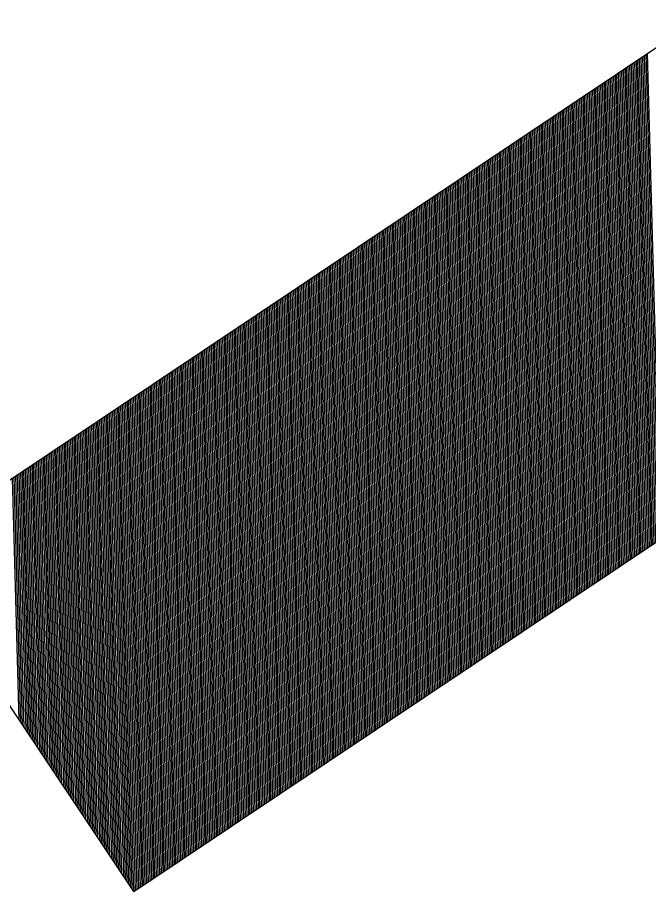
# Model space of a CAD drawing. Extents: x 1929624 to 1936506, y 596315 to 605721.
# Drawn here: x 1930092.64 to 1930096.48, y 598611.36 to 598616.68 of the extents above; entities that cross this region are included whole.
import ezdxf

# ---------------------------------------------------------------- set-up
doc = ezdxf.new("R2010")
doc.units = 0
doc.layers.add('Default', color=7, linetype='Continuous')

msp = doc.modelspace()

# ---------------------------------------------------------------- linework, layer by layer
at = {"layer": 'Default'}
for p, q in [((1930091.956, 598613.4413), (1930115.2848, 598629.0341)), ((1930093.3453, 598611.3628), (1930116.6741, 598626.9556)), ((1930096.5108, 598613.4787), (1930096.4315, 598616.4327)), ((1930096.5206, 598613.4852), (1930096.4413, 598616.4392)), ((1930096.5304, 598613.4918), (1930096.4511, 598616.4458)), ((1930096.5403, 598613.4984), (1930096.461, 598616.4524)), ((1930096.5501, 598613.5049), (1930096.4708, 598616.4589)), ((1930096.4223, 598613.4195), (1930096.343, 598616.3736)), ((1930096.4322, 598613.4261), (1930096.3529, 598616.3801)), ((1930096.442, 598613.4327), (1930096.3627, 598616.3867)), ((1930096.4518, 598613.4392), (1930096.3725, 598616.3933)), ((1930096.4617, 598613.4458), (1930096.3824, 598616.3998)), ((1930096.4715, 598613.4524), (1930096.3922, 598616.4064)), ((1930096.4813, 598613.4589), (1930096.402, 598616.413)), ((1930096.4911, 598613.4655), (1930096.4118, 598616.4195)), ((1930096.501, 598613.4721), (1930096.4217, 598616.4261)), ((1930096.3437, 598613.367), (1930096.2644, 598616.321)), ((1930096.3536, 598613.3736), (1930096.2743, 598616.3276)), ((1930096.3634, 598613.3801), (1930096.2841, 598616.3341)), ((1930096.3732, 598613.3867), (1930096.2939, 598616.3407)), ((1930096.383, 598613.3933), (1930096.3037, 598616.3473)), ((1930096.3929, 598613.3998), (1930096.3136, 598616.3538)), ((1930096.4027, 598613.4064), (1930096.3234, 598616.3604)), ((1930096.4125, 598613.413), (1930096.3332, 598616.367)), ((1930096.2651, 598613.3144), (1930096.1858, 598616.2685)), ((1930096.2749, 598613.321), (1930096.1956, 598616.275)), ((1930096.2848, 598613.3276), (1930096.2055, 598616.2816)), ((1930096.2946, 598613.3341), (1930096.2153, 598616.2882)), ((1930096.3044, 598613.3407), (1930096.2251, 598616.2947)), ((1930096.3142, 598613.3473), (1930096.2349, 598616.3013)), ((1930096.3241, 598613.3539), (1930096.2448, 598616.3079)), ((1930096.3339, 598613.3604), (1930096.2546, 598616.3144)), ((1930096.1865, 598613.2619), (1930096.1072, 598616.2159)), ((1930096.1963, 598613.2685), (1930096.117, 598616.2225)), ((1930096.2061, 598613.275), (1930096.1268, 598616.229)), ((1930096.216, 598613.2816), (1930096.1367, 598616.2356)), ((1930096.2258, 598613.2882), (1930096.1465, 598616.2422)), ((1930096.2356, 598613.2947), (1930096.1563, 598616.2488)), ((1930096.2455, 598613.3013), (1930096.1662, 598616.2553)), ((1930096.2553, 598613.3079), (1930096.176, 598616.2619)), ((1930096.1079, 598613.2093), (1930096.0286, 598616.1634)), ((1930096.1177, 598613.2159), (1930096.0384, 598616.1699)), ((1930096.1275, 598613.2225), (1930096.0482, 598616.1765)), ((1930096.1374, 598613.229), (1930096.0581, 598616.1831)), ((1930096.1472, 598613.2356), (1930096.0679, 598616.1896)), ((1930096.157, 598613.2422), (1930096.0777, 598616.1962)), ((1930096.1668, 598613.2488), (1930096.0875, 598616.2028)), ((1930096.1767, 598613.2553), (1930096.0974, 598616.2093)), ((1930096.0293, 598613.1568), (1930095.95, 598616.1108)), ((1930096.0391, 598613.1634), (1930095.9598, 598616.1174)), ((1930096.0489, 598613.1699), (1930095.9696, 598616.124)), ((1930096.0587, 598613.1765), (1930095.9794, 598616.1305)), ((1930096.0686, 598613.1831), (1930095.9893, 598616.1371)), ((1930096.0784, 598613.1896), (1930095.9991, 598616.1437)), ((1930096.0882, 598613.1962), (1930096.0089, 598616.1502)), ((1930096.098, 598613.2028), (1930096.0187, 598616.1568)), ((1930095.9506, 598613.1042), (1930095.8713, 598616.0583)), ((1930095.9605, 598613.1108), (1930095.8812, 598616.0648)), ((1930095.9703, 598613.1174), (1930095.891, 598616.0714)), ((1930095.9801, 598613.124), (1930095.9008, 598616.078)), ((1930095.9899, 598613.1305), (1930095.9106, 598616.0845)), ((1930095.9998, 598613.1371), (1930095.9205, 598616.0911)), ((1930096.0096, 598613.1437), (1930095.9303, 598616.0977)), ((1930096.0194, 598613.1502), (1930095.9401, 598616.1042)), ((1930095.872, 598613.0517), (1930095.7927, 598616.0057)), ((1930095.8818, 598613.0583), (1930095.8025, 598616.0123)), ((1930095.8917, 598613.0648), (1930095.8124, 598616.0189)), ((1930095.9015, 598613.0714), (1930095.8222, 598616.0254)), ((1930095.9113, 598613.078), (1930095.832, 598616.032)), ((1930095.9212, 598613.0845), (1930095.8419, 598616.0386)), ((1930095.931, 598613.0911), (1930095.8517, 598616.0451)), ((1930095.9408, 598613.0977), (1930095.8615, 598616.0517)), ((1930095.7934, 598612.9992), (1930095.7141, 598615.9532)), ((1930095.8032, 598613.0057), (1930095.7239, 598615.9597)), ((1930095.8131, 598613.0123), (1930095.7338, 598615.9663)), ((1930095.8229, 598613.0189), (1930095.7436, 598615.9729)), ((1930095.8327, 598613.0254), (1930095.7534, 598615.9794)), ((1930095.8425, 598613.032), (1930095.7632, 598615.986)), ((1930095.8524, 598613.0386), (1930095.7731, 598615.9926)), ((1930095.8622, 598613.0451), (1930095.7829, 598615.9992)), ((1930095.7148, 598612.9466), (1930095.6355, 598615.9006)), ((1930095.7246, 598612.9532), (1930095.6453, 598615.9072)), ((1930095.7344, 598612.9597), (1930095.6551, 598615.9138)), ((1930095.7443, 598612.9663), (1930095.665, 598615.9203)), ((1930095.7541, 598612.9729), (1930095.6748, 598615.9269)), ((1930095.7639, 598612.9794), (1930095.6846, 598615.9335)), ((1930095.7737, 598612.986), (1930095.6944, 598615.94)), ((1930095.7836, 598612.9926), (1930095.7043, 598615.9466)), ((1930095.6362, 598612.8941), (1930095.5569, 598615.8481)), ((1930095.646, 598612.9006), (1930095.5667, 598615.8546)), ((1930095.6558, 598612.9072), (1930095.5765, 598615.8612)), ((1930095.6656, 598612.9138), (1930095.5863, 598615.8678)), ((1930095.6755, 598612.9203), (1930095.5962, 598615.8743)), ((1930095.6853, 598612.9269), (1930095.606, 598615.8809)), ((1930095.6951, 598612.9335), (1930095.6158, 598615.8875)), ((1930095.705, 598612.94), (1930095.6257, 598615.8941)), ((1930095.5477, 598612.8349), (1930095.4684, 598615.789)), ((1930095.5575, 598612.8415), (1930095.4782, 598615.7955)), ((1930095.5674, 598612.8481), (1930095.4881, 598615.8021)), ((1930095.5772, 598612.8546), (1930095.4979, 598615.8087)), ((1930095.587, 598612.8612), (1930095.5077, 598615.8152)), ((1930095.5969, 598612.8678), (1930095.5176, 598615.8218)), ((1930095.6067, 598612.8744), (1930095.5274, 598615.8284)), ((1930095.6165, 598612.8809), (1930095.5372, 598615.8349)), ((1930095.6263, 598612.8875), (1930095.547, 598615.8415)), ((1930095.4691, 598612.7824), (1930095.3898, 598615.7364)), ((1930095.4789, 598612.789), (1930095.3996, 598615.743)), ((1930095.4888, 598612.7955), (1930095.4095, 598615.7495)), ((1930095.4986, 598612.8021), (1930095.4193, 598615.7561)), ((1930095.5084, 598612.8087), (1930095.4291, 598615.7627)), ((1930095.5182, 598612.8152), (1930095.4389, 598615.7693)), ((1930095.5281, 598612.8218), (1930095.4488, 598615.7758)), ((1930095.5379, 598612.8284), (1930095.4586, 598615.7824)), ((1930095.3905, 598612.7298), (1930095.3112, 598615.6839)), ((1930095.4003, 598612.7364), (1930095.321, 598615.6904)), ((1930095.4101, 598612.743), (1930095.3308, 598615.697)), ((1930095.42, 598612.7496), (1930095.3407, 598615.7036)), ((1930095.4298, 598612.7561), (1930095.3505, 598615.7101)), ((1930095.4396, 598612.7627), (1930095.3603, 598615.7167)), ((1930095.4494, 598612.7693), (1930095.3701, 598615.7233)), ((1930095.4593, 598612.7758), (1930095.38, 598615.7298)), ((1930095.3119, 598612.6773), (1930095.2326, 598615.6313)), ((1930095.3217, 598612.6839), (1930095.2424, 598615.6379)), ((1930095.3315, 598612.6904), (1930095.2522, 598615.6445)), ((1930095.3413, 598612.697), (1930095.262, 598615.651)), ((1930095.3512, 598612.7036), (1930095.2719, 598615.6576)), ((1930095.361, 598612.7101), (1930095.2817, 598615.6642)), ((1930095.3708, 598612.7167), (1930095.2915, 598615.6707)), ((1930095.3807, 598612.7233), (1930095.3014, 598615.6773)), ((1930095.2332, 598612.6247), (1930095.1539, 598615.5788)), ((1930095.2431, 598612.6313), (1930095.1638, 598615.5853)), ((1930095.2529, 598612.6379), (1930095.1736, 598615.5919)), ((1930095.2627, 598612.6445), (1930095.1834, 598615.5985)), ((1930095.2726, 598612.651), (1930095.1933, 598615.605)), ((1930095.2824, 598612.6576), (1930095.2031, 598615.6116)), ((1930095.2922, 598612.6642), (1930095.2129, 598615.6182)), ((1930095.302, 598612.6707), (1930095.2227, 598615.6247)), ((1930095.1546, 598612.5722), (1930095.0753, 598615.5262)), ((1930095.1645, 598612.5788), (1930095.0852, 598615.5328)), ((1930095.1743, 598612.5853), (1930095.095, 598615.5394)), ((1930095.1841, 598612.5919), (1930095.1048, 598615.5459)), ((1930095.1939, 598612.5985), (1930095.1146, 598615.5525)), ((1930095.2038, 598612.605), (1930095.1245, 598615.5591)), ((1930095.2136, 598612.6116), (1930095.1343, 598615.5656)), ((1930095.2234, 598612.6182), (1930095.1441, 598615.5722)), ((1930095.076, 598612.5197), (1930094.9967, 598615.4737)), ((1930095.0858, 598612.5262), (1930095.0065, 598615.4802)), ((1930095.0957, 598612.5328), (1930095.0164, 598615.4868)), ((1930095.1055, 598612.5394), (1930095.0262, 598615.4934)), ((1930095.1153, 598612.5459), (1930095.036, 598615.4999)), ((1930095.1251, 598612.5525), (1930095.0458, 598615.5065)), ((1930095.135, 598612.5591), (1930095.0557, 598615.5131)), ((1930095.1448, 598612.5656), (1930095.0655, 598615.5197)), ((1930094.9974, 598612.4671), (1930094.9181, 598615.4211)), ((1930095.0072, 598612.4737), (1930094.9279, 598615.4277)), ((1930095.017, 598612.4802), (1930094.9377, 598615.4343)), ((1930095.0269, 598612.4868), (1930094.9476, 598615.4408)), ((1930095.0367, 598612.4934), (1930094.9574, 598615.4474)), ((1930095.0465, 598612.4999), (1930094.9672, 598615.454)), ((1930095.0564, 598612.5065), (1930094.9771, 598615.4605)), ((1930095.0662, 598612.5131), (1930094.9869, 598615.4671)), ((1930094.9188, 598612.4146), (1930094.8395, 598615.3686)), ((1930094.9286, 598612.4211), (1930094.8493, 598615.3751)), ((1930094.9384, 598612.4277), (1930094.8591, 598615.3817)), ((1930094.9483, 598612.4343), (1930094.869, 598615.3883)), ((1930094.9581, 598612.4408), (1930094.8788, 598615.3949)), ((1930094.9679, 598612.4474), (1930094.8886, 598615.4014)), ((1930094.9777, 598612.454), (1930094.8984, 598615.408)), ((1930094.9876, 598612.4605), (1930094.9083, 598615.4146)), ((1930094.8402, 598612.362), (1930094.7609, 598615.316)), ((1930094.85, 598612.3686), (1930094.7707, 598615.3226)), ((1930094.8598, 598612.3751), (1930094.7805, 598615.3292)), ((1930094.8696, 598612.3817), (1930094.7903, 598615.3357)), ((1930094.8795, 598612.3883), (1930094.8002, 598615.3423)), ((1930094.8893, 598612.3949), (1930094.81, 598615.3489)), ((1930094.8991, 598612.4014), (1930094.8198, 598615.3554)), ((1930094.9089, 598612.408), (1930094.8296, 598615.362)), ((1930094.7615, 598612.3095), (1930094.6822, 598615.2635)), ((1930094.7714, 598612.316), (1930094.6921, 598615.27)), ((1930094.7812, 598612.3226), (1930094.7019, 598615.2766)), ((1930094.791, 598612.3292), (1930094.7117, 598615.2832)), ((1930094.8008, 598612.3357), (1930094.7215, 598615.2898)), ((1930094.8107, 598612.3423), (1930094.7314, 598615.2963)), ((1930094.8205, 598612.3489), (1930094.7412, 598615.3029)), ((1930094.8303, 598612.3554), (1930094.751, 598615.3095)), ((1930094.6731, 598612.2503), (1930094.5938, 598615.2044)), ((1930094.6829, 598612.2569), (1930094.6036, 598615.2109)), ((1930094.6927, 598612.2635), (1930094.6134, 598615.2175)), ((1930094.7026, 598612.2701), (1930094.6233, 598615.2241)), ((1930094.7124, 598612.2766), (1930094.6331, 598615.2306)), ((1930094.7222, 598612.2832), (1930094.6429, 598615.2372)), ((1930094.7321, 598612.2898), (1930094.6528, 598615.2438)), ((1930094.7419, 598612.2963), (1930094.6626, 598615.2503)), ((1930094.7517, 598612.3029), (1930094.6724, 598615.2569)), ((1930094.5945, 598612.1978), (1930094.5152, 598615.1518)), ((1930094.6043, 598612.2044), (1930094.525, 598615.1584)), ((1930094.6141, 598612.2109), (1930094.5348, 598615.165)), ((1930094.624, 598612.2175), (1930094.5447, 598615.1715)), ((1930094.6338, 598612.2241), (1930094.5545, 598615.1781)), ((1930094.6436, 598612.2306), (1930094.5643, 598615.1847)), ((1930094.6534, 598612.2372), (1930094.5741, 598615.1912)), ((1930094.6633, 598612.2438), (1930094.584, 598615.1978)), ((1930094.5159, 598612.1453), (1930094.4366, 598615.0993)), ((1930094.5257, 598612.1518), (1930094.4464, 598615.1058)), ((1930094.5355, 598612.1584), (1930094.4562, 598615.1124)), ((1930094.5453, 598612.165), (1930094.466, 598615.119)), ((1930094.5552, 598612.1715), (1930094.4759, 598615.1255)), ((1930094.565, 598612.1781), (1930094.4857, 598615.1321)), ((1930094.5748, 598612.1847), (1930094.4955, 598615.1387)), ((1930094.5846, 598612.1912), (1930094.5053, 598615.1452)), ((1930094.4372, 598612.0927), (1930094.3579, 598615.0467)), ((1930094.4471, 598612.0993), (1930094.3678, 598615.0533)), ((1930094.4569, 598612.1058), (1930094.3776, 598615.0599)), ((1930094.4667, 598612.1124), (1930094.3874, 598615.0664)), ((1930094.4765, 598612.119), (1930094.3972, 598615.073)), ((1930094.4864, 598612.1255), (1930094.4071, 598615.0796)), ((1930094.4962, 598612.1321), (1930094.4169, 598615.0861)), ((1930094.506, 598612.1387), (1930094.4267, 598615.0927)), ((1930094.3586, 598612.0402), (1930094.2793, 598614.9942)), ((1930094.3684, 598612.0467), (1930094.2891, 598615.0007)), ((1930094.3783, 598612.0533), (1930094.299, 598615.0073)), ((1930094.3881, 598612.0599), (1930094.3088, 598615.0139)), ((1930094.3979, 598612.0664), (1930094.3186, 598615.0204)), ((1930094.4078, 598612.073), (1930094.3285, 598615.027)), ((1930094.4176, 598612.0796), (1930094.3383, 598615.0336)), ((1930094.4274, 598612.0861), (1930094.3481, 598615.0402)), ((1930094.28, 598611.9876), (1930094.2007, 598614.9416)), ((1930094.2898, 598611.9942), (1930094.2105, 598614.9482)), ((1930094.2997, 598612.0007), (1930094.2204, 598614.9548)), ((1930094.3095, 598612.0073), (1930094.2302, 598614.9613)), ((1930094.3193, 598612.0139), (1930094.24, 598614.9679)), ((1930094.3291, 598612.0204), (1930094.2498, 598614.9745)), ((1930094.339, 598612.027), (1930094.2597, 598614.981)), ((1930094.3488, 598612.0336), (1930094.2695, 598614.9876)), ((1930094.2014, 598611.9351), (1930094.1221, 598614.8891)), ((1930094.2112, 598611.9416), (1930094.1319, 598614.8956)), ((1930094.221, 598611.9482), (1930094.1417, 598614.9022)), ((1930094.2309, 598611.9548), (1930094.1516, 598614.9088)), ((1930094.2407, 598611.9613), (1930094.1614, 598614.9154)), ((1930094.2505, 598611.9679), (1930094.1712, 598614.9219)), ((1930094.2603, 598611.9745), (1930094.181, 598614.9285)), ((1930094.2702, 598611.981), (1930094.1909, 598614.9351)), ((1930094.1228, 598611.8825), (1930094.0435, 598614.8365)), ((1930094.1326, 598611.8891), (1930094.0533, 598614.8431)), ((1930094.1424, 598611.8956), (1930094.0631, 598614.8497)), ((1930094.1522, 598611.9022), (1930094.0729, 598614.8562)), ((1930094.1621, 598611.9088), (1930094.0828, 598614.8628)), ((1930094.1719, 598611.9154), (1930094.0926, 598614.8694)), ((1930094.1817, 598611.9219), (1930094.1024, 598614.8759)), ((1930094.1916, 598611.9285), (1930094.1123, 598614.8825)), ((1930094.0441, 598611.83), (1930093.9648, 598614.784)), ((1930094.054, 598611.8365), (1930093.9747, 598614.7906)), ((1930094.0638, 598611.8431), (1930093.9845, 598614.7971)), ((1930094.0736, 598611.8497), (1930093.9943, 598614.8037)), ((1930094.0835, 598611.8562), (1930094.0042, 598614.8103)), ((1930094.0933, 598611.8628), (1930094.014, 598614.8168)), ((1930094.1031, 598611.8694), (1930094.0238, 598614.8234)), ((1930094.1129, 598611.8759), (1930094.0336, 598614.83)), ((1930093.9655, 598611.7774), (1930093.8862, 598614.7314)), ((1930093.9754, 598611.784), (1930093.8961, 598614.738)), ((1930093.9852, 598611.7906), (1930093.9059, 598614.7446)), ((1930093.995, 598611.7971), (1930093.9157, 598614.7511)), ((1930094.0048, 598611.8037), (1930093.9255, 598614.7577)), ((1930094.0147, 598611.8103), (1930093.9354, 598614.7643)), ((1930094.0245, 598611.8168), (1930093.9452, 598614.7708)), ((1930094.0343, 598611.8234), (1930093.955, 598614.7774)), ((1930093.8869, 598611.7249), (1930093.8076, 598614.6789)), ((1930093.8967, 598611.7314), (1930093.8174, 598614.6855)), ((1930093.9066, 598611.738), (1930093.8273, 598614.692)), ((1930093.9164, 598611.7446), (1930093.8371, 598614.6986)), ((1930093.9262, 598611.7511), (1930093.8469, 598614.7052)), ((1930093.936, 598611.7577), (1930093.8567, 598614.7117)), ((1930093.9459, 598611.7643), (1930093.8666, 598614.7183)), ((1930093.9557, 598611.7708), (1930093.8764, 598614.7249)), ((1930093.8083, 598611.6723), (1930093.729, 598614.6263)), ((1930093.8181, 598611.6789), (1930093.7388, 598614.6329)), ((1930093.8279, 598611.6855), (1930093.7486, 598614.6395)), ((1930093.8378, 598611.692), (1930093.7585, 598614.646)), ((1930093.8476, 598611.6986), (1930093.7683, 598614.6526)), ((1930093.8574, 598611.7052), (1930093.7781, 598614.6592)), ((1930093.8673, 598611.7117), (1930093.788, 598614.6657)), ((1930093.8771, 598611.7183), (1930093.7978, 598614.6723)), ((1930093.7198, 598611.6132), (1930093.6405, 598614.5672)), ((1930093.7297, 598611.6198), (1930093.6504, 598614.5738)), ((1930093.7395, 598611.6263), (1930093.6602, 598614.5804)), ((1930093.7493, 598611.6329), (1930093.67, 598614.5869)), ((1930093.7592, 598611.6395), (1930093.6799, 598614.5935)), ((1930093.769, 598611.646), (1930093.6897, 598614.6001)), ((1930093.7788, 598611.6526), (1930093.6995, 598614.6066)), ((1930093.7886, 598611.6592), (1930093.7093, 598614.6132)), ((1930093.7985, 598611.6658), (1930093.7192, 598614.6198)), ((1930093.6412, 598611.5607), (1930093.5619, 598614.5147)), ((1930093.6511, 598611.5672), (1930093.5718, 598614.5212)), ((1930093.6609, 598611.5738), (1930093.5816, 598614.5278)), ((1930093.6707, 598611.5804), (1930093.5914, 598614.5344)), ((1930093.6805, 598611.5869), (1930093.6012, 598614.5409)), ((1930093.6904, 598611.5935), (1930093.6111, 598614.5475)), ((1930093.7002, 598611.6001), (1930093.6209, 598614.5541)), ((1930093.71, 598611.6066), (1930093.6307, 598614.5607)), ((1930093.5626, 598611.5081), (1930093.4833, 598614.4621)), ((1930093.5724, 598611.5147), (1930093.4931, 598614.4687)), ((1930093.5823, 598611.5212), (1930093.503, 598614.4753)), ((1930093.5921, 598611.5278), (1930093.5128, 598614.4818)), ((1930093.6019, 598611.5344), (1930093.5226, 598614.4884)), ((1930093.6117, 598611.541), (1930093.5324, 598614.495)), ((1930093.6216, 598611.5475), (1930093.5423, 598614.5015)), ((1930093.6314, 598611.5541), (1930093.5521, 598614.5081)), ((1930093.484, 598611.4556), (1930093.4047, 598614.4096)), ((1930093.4938, 598611.4621), (1930093.4145, 598614.4161)), ((1930093.5036, 598611.4687), (1930093.4243, 598614.4227)), ((1930093.5135, 598611.4753), (1930093.4342, 598614.4293)), ((1930093.5233, 598611.4818), (1930093.444, 598614.4359)), ((1930093.5331, 598611.4884), (1930093.4538, 598614.4424)), ((1930093.543, 598611.495), (1930093.4637, 598614.449)), ((1930093.5528, 598611.5015), (1930093.4735, 598614.4556)), ((1930093.4054, 598611.403), (1930093.3261, 598614.357)), ((1930093.4152, 598611.4096), (1930093.3359, 598614.3636)), ((1930093.425, 598611.4161), (1930093.3457, 598614.3702)), ((1930093.4349, 598611.4227), (1930093.3556, 598614.3767)), ((1930093.4447, 598611.4293), (1930093.3654, 598614.3833)), ((1930093.4545, 598611.4359), (1930093.3752, 598614.3899)), ((1930093.4643, 598611.4424), (1930093.385, 598614.3964)), ((1930093.4742, 598611.449), (1930093.3949, 598614.403)), ((1930093.3256, 598611.3922), (1930093.2475, 598614.3045)), ((1930093.3361, 598611.3766), (1930093.2573, 598614.3111)), ((1930093.3464, 598611.3636), (1930093.2671, 598614.3176)), ((1930093.3562, 598611.3702), (1930093.2769, 598614.3242)), ((1930093.3661, 598611.3767), (1930093.2868, 598614.3308)), ((1930093.3759, 598611.3833), (1930093.2966, 598614.3373)), ((1930093.3857, 598611.3899), (1930093.3064, 598614.3439)), ((1930093.3955, 598611.3964), (1930093.3162, 598614.3505)), ((1930093.2423, 598611.517), (1930093.1688, 598614.2519)), ((1930093.2527, 598611.5014), (1930093.1787, 598614.2585)), ((1930093.2631, 598611.4858), (1930093.1885, 598614.2651)), ((1930093.2735, 598611.4702), (1930093.1983, 598614.2716)), ((1930093.2839, 598611.4546), (1930093.2081, 598614.2782)), ((1930093.2944, 598611.439), (1930093.218, 598614.2848)), ((1930093.3048, 598611.4234), (1930093.2278, 598614.2913)), ((1930093.3152, 598611.4078), (1930093.2376, 598614.2979)), ((1930093.1589, 598611.6417), (1930093.0902, 598614.1994)), ((1930093.1693, 598611.6261), (1930093.1, 598614.206)), ((1930093.1797, 598611.6105), (1930093.1099, 598614.2125)), ((1930093.1901, 598611.5949), (1930093.1197, 598614.2191)), ((1930093.2006, 598611.5794), (1930093.1295, 598614.2257)), ((1930093.211, 598611.5638), (1930093.1394, 598614.2322)), ((1930093.2214, 598611.5482), (1930093.1492, 598614.2388)), ((1930093.2318, 598611.5326), (1930093.159, 598614.2454)), ((1930093.0755, 598611.7665), (1930093.0116, 598614.1468)), ((1930093.0859, 598611.7509), (1930093.0214, 598614.1534)), ((1930093.0963, 598611.7353), (1930093.0313, 598614.16)), ((1930093.1068, 598611.7197), (1930093.0411, 598614.1665)), ((1930093.1172, 598611.7041), (1930093.0509, 598614.1731)), ((1930093.1276, 598611.6885), (1930093.0607, 598614.1797)), ((1930093.138, 598611.6729), (1930093.0706, 598614.1863)), ((1930093.1485, 598611.6573), (1930093.0804, 598614.1928)), ((1930092.9921, 598611.8912), (1930092.933, 598614.0943)), ((1930093.0025, 598611.8756), (1930092.9428, 598614.1009)), ((1930093.013, 598611.86), (1930092.9526, 598614.1074)), ((1930093.0234, 598611.8444), (1930092.9625, 598614.114)), ((1930093.0338, 598611.8288), (1930092.9723, 598614.1206)), ((1930093.0442, 598611.8132), (1930092.9821, 598614.1271)), ((1930093.0547, 598611.7977), (1930092.9919, 598614.1337)), ((1930093.0651, 598611.7821), (1930093.0018, 598614.1403)), ((1930092.9087, 598612.016), (1930092.8544, 598614.0417)), ((1930092.9192, 598612.0004), (1930092.8642, 598614.0483)), ((1930092.9296, 598611.9848), (1930092.874, 598614.0549)), ((1930092.94, 598611.9692), (1930092.8838, 598614.0614)), ((1930092.9504, 598611.9536), (1930092.8937, 598614.068)), ((1930092.9609, 598611.938), (1930092.9035, 598614.0746)), ((1930092.9713, 598611.9224), (1930092.9133, 598614.0812)), ((1930092.9817, 598611.9068), (1930092.9232, 598614.0877)), ((1930092.8149, 598612.1563), (1930092.7659, 598613.9826)), ((1930092.8254, 598612.1407), (1930092.7757, 598613.9892)), ((1930092.8358, 598612.1251), (1930092.7856, 598613.9958)), ((1930092.8462, 598612.1095), (1930092.7954, 598614.0023)), ((1930092.8566, 598612.0939), (1930092.8052, 598614.0089)), ((1930092.8671, 598612.0783), (1930092.8151, 598614.0155)), ((1930092.8775, 598612.0627), (1930092.8249, 598614.022)), ((1930092.8879, 598612.0471), (1930092.8347, 598614.0286)), ((1930092.8983, 598612.0315), (1930092.8445, 598614.0352)), ((1930092.7316, 598612.281), (1930092.6873, 598613.9301)), ((1930092.742, 598612.2654), (1930092.6971, 598613.9366)), ((1930092.7524, 598612.2498), (1930092.707, 598613.9432)), ((1930092.7628, 598612.2343), (1930092.7168, 598613.9498)), ((1930092.7733, 598612.2187), (1930092.7266, 598613.9564)), ((1930092.7837, 598612.2031), (1930092.7364, 598613.9629)), ((1930092.7941, 598612.1875), (1930092.7463, 598613.9695)), ((1930092.8045, 598612.1719), (1930092.7561, 598613.9761)), ((1930092.6482, 598612.4058), (1930092.6087, 598613.8775)), ((1930092.6586, 598612.3902), (1930092.6185, 598613.8841)), ((1930092.669, 598612.3746), (1930092.6283, 598613.8907)), ((1930092.6795, 598612.359), (1930092.6382, 598613.8972)), ((1930092.6899, 598612.3434), (1930092.648, 598613.9038)), ((1930092.7003, 598612.3278), (1930092.6578, 598613.9104)), ((1930092.7107, 598612.3122), (1930092.6676, 598613.9169)), ((1930092.7211, 598612.2966), (1930092.6775, 598613.9235)), ((1930093.3453, 598611.3628), (1930091.956, 598613.4413))]:
    msp.add_line(p, q, dxfattribs=at)

doc.saveas('drawing.dxf')
